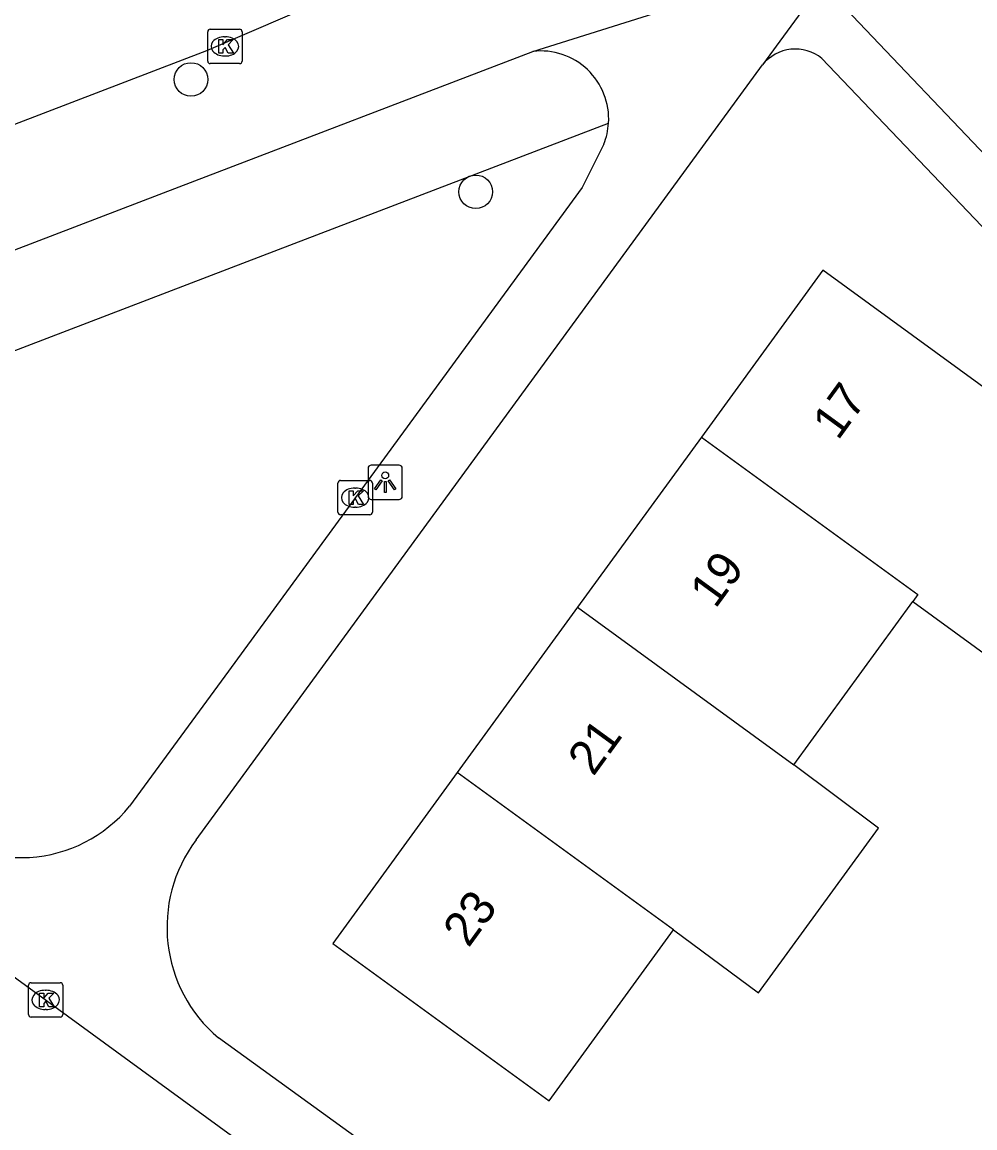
# Model space of a CAD drawing. Extents: x 159675 to 160530, y 382179 to 382901.
# Drawn here: x 160196.38 to 160224.11, y 382662.72 to 382694.9 of the extents above; entities that cross this region are included whole.
import ezdxf

# ---------------------------------------------------------------- set-up
doc = ezdxf.new("R2010")
doc.units = 0
for name, color, linetype in [('IMGEO_Boom', 7, 'Continuous'), ('IMGEO_Groenvoorziening', 7, 'Continuous'), ('IMGEO_Kolk', 7, 'Continuous'), ('IMGEO_Lichtpunt', 7, 'Continuous'), ('IMGEO_Pand', 7, 'Continuous'), ('IMGEO_Pand_nummerreeks', 7, 'Continuous'), ('IMGEO_Rijbaan_lokaal_open', 7, 'Continuous'), ('IMGEO_Voetpad_open', 7, 'Continuous')]:
    doc.layers.add(name, color=color, linetype=linetype)

msp = doc.modelspace()

# ---------------------------------------------------------------- linework, layer by layer
at = {"layer": 'IMGEO_Boom'}
for centre in [(160201.296, 382693.233), (160209.583, 382689.964)]:
    msp.add_circle(centre, 0.489, dxfattribs=at)
at = {"layer": 'IMGEO_Groenvoorziening'}
msp.add_lwpolyline([(160183.838, 382680.623), (160202.93, 382687.934), (160213.448, 382691.962)], dxfattribs=at)
at = {"layer": 'IMGEO_Kolk'}
for p, q in [((160201.784, 382693.77), (160201.784, 382694.622)), ((160201.859, 382694.696), (160202.711, 382694.696)), ((160202.272, 382694.476), (160202.297, 382694.476)), ((160202.785, 382694.622), (160202.785, 382693.77)), ((160202.295, 382693.916), (160202.27, 382693.916)), ((160202.711, 382693.696), (160201.859, 382693.696)), ((160205.574, 382680.638), (160205.574, 382681.49)), ((160205.649, 382681.564), (160206.501, 382681.564)), ((160206.062, 382681.344), (160206.087, 382681.344)), ((160206.575, 382681.49), (160206.575, 382680.638)), ((160206.085, 382680.784), (160206.06, 382680.784)), ((160206.501, 382680.564), (160205.649, 382680.564)), ((160196.567, 382666.022), (160196.567, 382666.874)), ((160196.642, 382666.948), (160197.494, 382666.948)), ((160197.568, 382666.874), (160197.568, 382666.022)), ((160197.055, 382666.728), (160197.08, 382666.728)), ((160197.078, 382666.168), (160197.053, 382666.168)), ((160197.494, 382665.948), (160196.642, 382665.948))]:
    msp.add_line(p, q, dxfattribs=at)
for points in [[(160201.784, 382693.77), (160201.784, 382694.622)], [(160201.859, 382694.696), (160202.711, 382694.696)], [(160202.785, 382694.622), (160202.785, 382693.77)], [(160202.105, 382694.396), (160202.228, 382694.396), (160202.228, 382694.245), (160202.358, 382694.396), (160202.522, 382694.396), (160202.376, 382694.245), (160202.529, 382693.996), (160202.377, 382693.996), (160202.292, 382694.16), (160202.228, 382694.093), (160202.228, 382693.996), (160202.105, 382693.996), (160202.105, 382694.396)], [(160202.711, 382693.696), (160201.859, 382693.696)], [(160205.574, 382680.638), (160205.574, 382681.49)], [(160205.649, 382681.564), (160206.501, 382681.564)], [(160205.895, 382681.264), (160206.018, 382681.264), (160206.018, 382681.113), (160206.148, 382681.264), (160206.312, 382681.264), (160206.166, 382681.113), (160206.319, 382680.864), (160206.167, 382680.864), (160206.082, 382681.028), (160206.018, 382680.961), (160206.018, 382680.864), (160205.895, 382680.864), (160205.895, 382681.264)], [(160206.575, 382681.49), (160206.575, 382680.638)], [(160206.501, 382680.564), (160205.649, 382680.564)], [(160196.567, 382666.022), (160196.567, 382666.874)], [(160196.642, 382666.948), (160197.494, 382666.948)], [(160197.568, 382666.874), (160197.568, 382666.022)], [(160196.888, 382666.648), (160197.011, 382666.648), (160197.011, 382666.497), (160197.141, 382666.648), (160197.305, 382666.648), (160197.159, 382666.497), (160197.312, 382666.248), (160197.16, 382666.248), (160197.075, 382666.412), (160197.011, 382666.345), (160197.011, 382666.248), (160196.888, 382666.248), (160196.888, 382666.648)], [(160197.494, 382665.948), (160196.642, 382665.948)]]:
    msp.add_lwpolyline(points, dxfattribs=at)
for centre, start, end in [((160201.861, 382694.62), 91.552, 178.448), ((160201.861, 382694.62), 91.552, 178.448), ((160202.709, 382694.62), 1.552, 88.448), ((160202.709, 382694.62), 1.552, 88.448), ((160201.861, 382693.772), 181.552, 268.448), ((160201.861, 382693.772), 181.552, 268.448), ((160202.709, 382693.772), 271.552, 358.448), ((160202.709, 382693.772), 271.552, 358.448), ((160205.651, 382681.488), 91.552, 178.448), ((160205.651, 382681.488), 91.552, 178.448), ((160206.499, 382681.488), 1.552, 88.448), ((160206.499, 382681.488), 1.552, 88.448), ((160205.651, 382680.64), 181.552, 268.448), ((160205.651, 382680.64), 181.552, 268.448), ((160206.499, 382680.64), 271.552, 358.448), ((160206.499, 382680.64), 271.552, 358.448), ((160196.644, 382666.872), 91.552, 178.448), ((160196.644, 382666.872), 91.552, 178.448), ((160197.492, 382666.872), 1.552, 88.448), ((160197.492, 382666.872), 1.552, 88.448), ((160196.644, 382666.024), 181.552, 268.448), ((160196.644, 382666.024), 181.552, 268.448), ((160197.492, 382666.024), 271.552, 358.448), ((160197.492, 382666.024), 271.552, 358.448)]:
    msp.add_arc(centre, 0.0765, start, end, dxfattribs=at)
for centre, major_axis, ratio, start_param, end_param in [((160202.271, 382694.196), (-0.387, 0.002), 0.722429, 4.712389, 7.853982), ((160202.296, 382694.196), (-0.39, 0.002), 0.717154, 1.570796, 4.712389), ((160206.061, 382681.064), (-0.387, 0.002), 0.722429, 4.712389, 7.853982), ((160206.086, 382681.064), (-0.39, 0.002), 0.717154, 1.570796, 4.712389), ((160197.054, 382666.448), (-0.387, 0.002), 0.722429, 4.712389, 7.853982), ((160197.079, 382666.448), (-0.39, 0.002), 0.717154, 1.570796, 4.712389)]:
    msp.add_ellipse(centre, major_axis=major_axis, ratio=ratio, start_param=start_param, end_param=end_param, dxfattribs=at)
at = {"layer": 'IMGEO_Lichtpunt'}
for p, q in [((160206.449, 382681.915), (160206.449, 382681.108)), ((160206.449, 382681.915), (160206.449, 382681.108)), ((160207.351, 382682.01), (160206.543, 382682.01)), ((160207.351, 382682.01), (160206.543, 382682.01)), ((160207.445, 382681.108), (160207.445, 382681.915)), ((160207.445, 382681.108), (160207.445, 382681.915)), ((160206.543, 382681.014), (160207.351, 382681.014)), ((160206.543, 382681.014), (160207.351, 382681.014))]:
    msp.add_line(p, q, dxfattribs=at)
for points in [[(160206.823, 382681.579), (160206.862, 382681.551), (160206.674, 382681.289), (160206.636, 382681.316), (160206.823, 382681.579)], [(160206.925, 382681.531), (160206.972, 382681.531), (160206.972, 382681.209), (160206.925, 382681.209), (160206.925, 382681.531)], [(160207.035, 382681.551), (160207.073, 382681.578), (160207.26, 382681.316), (160207.221, 382681.288), (160207.035, 382681.551)]]:
    msp.add_lwpolyline(points, dxfattribs=at)
msp.add_circle((160206.948, 382681.713), 0.0994, dxfattribs=at)
for centre, start, end in [((160206.543, 382681.915), 90, 180), ((160206.543, 382681.915), 90, 180), ((160207.351, 382681.915), 0, 90), ((160207.351, 382681.915), 0, 90), ((160206.543, 382681.108), 180, 270), ((160206.543, 382681.108), 180, 270), ((160207.351, 382681.108), 270, 0), ((160207.351, 382681.108), 270, 360)]:
    msp.add_arc(centre, 0.0946, start, end, dxfattribs=at)
at = {"layer": 'IMGEO_Pand'}
for points in [[(160227.335, 382685.797), (160225.581, 382683.388), (160219.686, 382687.68), (160216.15, 382682.824)], [(160222.298, 382678.042), (160225.374, 382675.802), (160229.928, 382682.058), (160227.335, 382685.797)], [(160216.15, 382682.824), (160212.545, 382677.873)], [(160216.15, 382682.824), (160222.444, 382678.243), (160222.298, 382678.042)], [(160212.545, 382677.873), (160209.047, 382673.068)], [(160212.545, 382677.873), (160218.839, 382673.292)], [(160218.839, 382673.292), (160222.298, 382678.042)], [(160215.34, 382668.487), (160217.809, 382666.652), (160221.301, 382671.449), (160218.839, 382673.292)], [(160209.047, 382673.068), (160205.424, 382668.093), (160211.717, 382663.511), (160215.34, 382668.487)], [(160215.34, 382668.487), (160209.047, 382673.068)]]:
    msp.add_lwpolyline(points, dxfattribs=at)
at = {"layer": 'IMGEO_Rijbaan_lokaal_open'}
for points in [[(160265.882, 382729.271), (160254.768, 382722.388), (160236.066, 382710.925), (160220.039, 382702.396), (160212.586, 382698.728), (160201.751, 382694.067), (160193.069, 382690.742), (160183.725, 382687.281)], [(160185.646, 382674.779), (160197.707, 382665.98), (160216.435, 382652.317)]]:
    msp.add_lwpolyline(points, dxfattribs=at)
at = {"layer": 'IMGEO_Voetpad_open'}
for points in [[(160211.247, 382694.051), (160220.298, 382696.902)], [(160220.298, 382696.902), (160217.929, 382693.661)], [(160239.918, 382674.707), (160229.296, 382685.901), (160220.353, 382695.284)], [(160186.481, 382684.566), (160188.471, 382685.328), (160200.956, 382690.11), (160211.247, 382694.051)], [(160219.656, 382693.847), (160227.335, 382685.797)], [(160201.446, 382671.103), (160217.929, 382693.661)], [(160213.312, 382691.351), (160212.675, 382690.094), (160202.278, 382675.869), (160199.51, 382672.083)], [(160217.652, 382654.084), (160202.097, 382665.34)]]:
    msp.add_lwpolyline(points, dxfattribs=at)
for centre, radius, start, end in [((160211.471, 382692.083), 1.981, 356.497, 96.494), ((160218.885, 382692.892), 1.227, 51.1108, 141.1834), ((160211.45, 382692.086), 2.001, 338.455, 356.4477), ((160196.352, 382674.673), 4.084, 226.2608, 320.6462), ((160204.816, 382668.565), 4.218, 143.0175, 229.8723)]:
    msp.add_arc(centre, radius, start, end, dxfattribs=at)

# ---------------------------------------------------------------- texts
at = {"layer": 'IMGEO_Pand_nummerreeks'}
for s, rotation, p in [('17', 53.9382, (160220.123, 382682.706)), ('19', 53.9382, (160216.557, 382677.809)), ('21', 53.9403, (160213.004, 382672.93)), ('23', 53.9403, (160209.371, 382667.942))]:
    msp.add_text(s, height=1, rotation=rotation, dxfattribs=at).set_placement(p)

doc.saveas('drawing.dxf')
